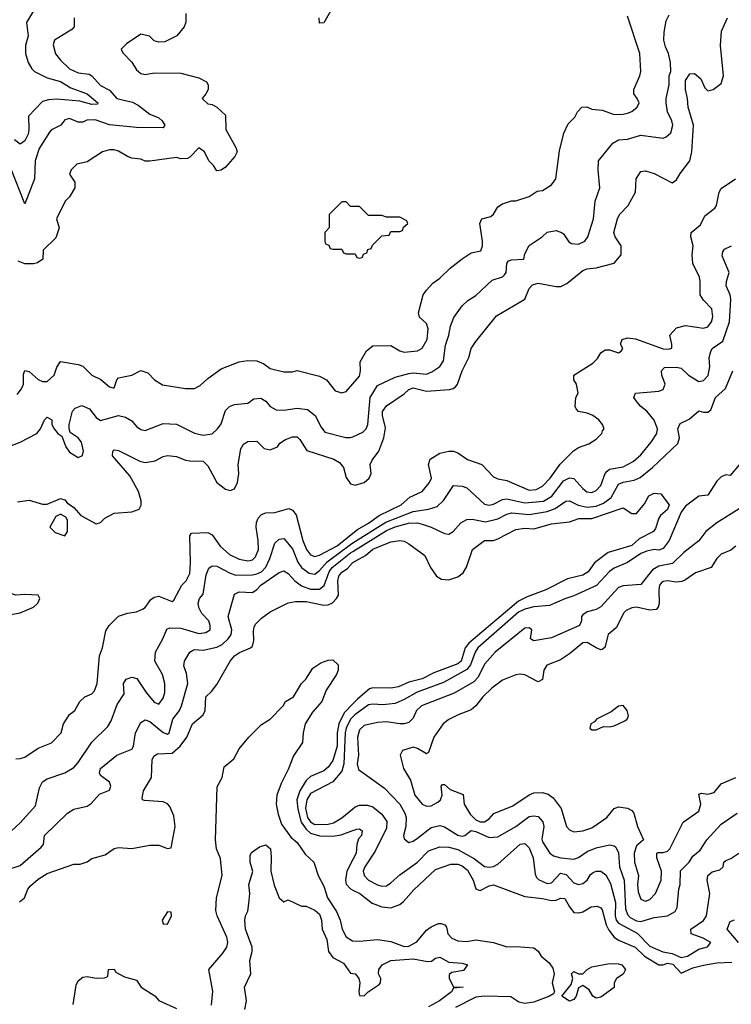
# Model space of a CAD drawing. Header units: inches. Extents: x 2348352 to 2479776, y 460422 to 613655.
# Tile 407 of 590: x 2398507 to 2401695, y 560974 to 565382. Entities that reach past the tile are written whole.
import ezdxf

# ---------------------------------------------------------------- set-up
doc = ezdxf.new("R2010")
doc.units = ezdxf.units.IN
doc.header["$MEASUREMENT"] = 0
doc.layers.add('C3596', color=7, linetype='Continuous')
doc.layers.add('C4506', color=7, linetype='Continuous')

msp = doc.modelspace()

# ---------------------------------------------------------------- linework, layer by layer
at = {"layer": 'C3596', "color": 4}
for points, elevation in [([(2398570, 565421.2), (2398537.3, 565370), (2398546, 565310), (2398533.4, 565266.6), (2398533, 565230), (2398544.9, 565190), (2398562.3, 565162.3), (2398574, 565150), (2398630, 565122.3), (2398690, 565104.7), (2398736.9, 565076.9), (2398810, 565050.3), (2398857.3, 565010), (2398855.5, 565004.5), (2398830, 565002.9), (2398776.9, 565016.9), (2398674.4, 565025.6), (2398636.1, 565023.9), (2398610, 565016.2), (2398546.8, 564950), (2398548.7, 564890), (2398544.9, 564870), (2398530, 564839.3), (2398510, 564825.2), (2398483.8, 564843.8)], 104), ([(2399252, 565410), (2399251.6, 565371.6), (2399244.7, 565350), (2399212, 565310), (2399156.9, 565283.1), (2399130, 565282), (2399110, 565288), (2399088.9, 565308.9), (2399050, 565318), (2398986.4, 565273.6), (2398962, 565250), (2398970, 565234), (2399010, 565192), (2399030, 565158), (2399050, 565141), (2399070, 565136), (2399110, 565144.7), (2399230, 565142), (2399310, 565122), (2399343.6, 565103.6), (2399352, 565090), (2399352, 565070), (2399342, 565050), (2399324.7, 565030), (2399350, 565004.7), (2399370, 565002), (2399390.9, 564990.9), (2399430, 564954), (2399431.3, 564890), (2399476, 564810), (2399481, 564790), (2399471, 564770), (2399430, 564722), (2399410, 564708), (2399390, 564706), (2399375.3, 564730), (2399355.3, 564750), (2399335.3, 564790), (2399310, 564808), (2399270, 564766), (2399259.6, 564760.4), (2399230, 564759), (2399210, 564765.2), (2399090, 564748.7), (2399070, 564748.7), (2399050, 564758), (2399010, 564762), (2398990, 564769), (2398950, 564793.2), (2398930, 564799.3), (2398910, 564799.3), (2398878, 564790), (2398810, 564745.2), (2398764, 564736), (2398738, 564710), (2398731.3, 564690), (2398754.4, 564654.4), (2398754, 564630), (2398730.6, 564589.4), (2398711.3, 564570), (2398672, 564490), (2398684.7, 564450), (2398670, 564406), (2398612, 564350), (2398611.3, 564310), (2398586.8, 564293.2), (2398570, 564289.3), (2398530, 564289.2), (2398500.5, 564300.5)], 112), ([(2399899.6, 565420.4), (2399870, 565368.7), (2399850, 565366), (2399848.9, 565391.1)], 112), ([(2398750.8, 565390), (2398751, 565350), (2398741.4, 565338.6), (2398662.8, 565290), (2398657.3, 565270), (2398668.5, 565228.5), (2398690, 565201), (2398730, 565162.8), (2398770, 565144), (2398818, 565138), (2398830, 565131.3), (2398870, 565086.8), (2398910, 565066.8), (2398942.8, 565030), (2399012.5, 565012.5), (2399038.8, 564998.8), (2399090, 564958.4), (2399130, 564942.8), (2399146, 564930), (2399158, 564910), (2399150, 564898), (2399030, 564899.6), (2398910, 564911.1), (2398846, 564934), (2398808, 564932), (2398790, 564924), (2398770, 564924), (2398730, 564939), (2398710, 564934), (2398692, 564910), (2398650.5, 564889.5), (2398640.9, 564879.1), (2398594.6, 564805.4), (2398577.1, 564750), (2398574.4, 564670), (2398530, 564558), (2398470, 564713.2)], 108), ([(2400000, 564546), (2399990, 564546), (2399970, 564566), (2399950, 564566), (2399894, 564510), (2399894, 564450), (2399874, 564430), (2399874, 564390), (2399878, 564378), (2399892.7, 564372.7), (2399898, 564358), (2399910, 564354), (2399950, 564354), (2399958, 564338), (2399970, 564334), (2400000, 564334)], 116), ([(2398496.6, 563703.4), (2398516.2, 563730), (2398524.2, 563750), (2398524.8, 563795.2), (2398530, 563812), (2398550, 563806.8), (2398590, 563770.8), (2398610, 563762.8), (2398630, 563762.8), (2398662, 563790), (2398673.6, 563826.4), (2398690, 563851.3), (2398770, 563838.8), (2398790, 563830.8), (2398831.3, 563790), (2398870.5, 563770.5), (2398910, 563738), (2398926, 563734), (2398930, 563734), (2398942, 563770), (2398950, 563778), (2399009.3, 563790.7), (2399050, 563811), (2399081, 563801), (2399111.3, 563770), (2399147.5, 563747.5), (2399250, 563731), (2399290, 563731), (2399315.5, 563744.5), (2399350, 563776), (2399410, 563818.8), (2399490, 563850.8), (2399530, 563856), (2399570, 563854.8), (2399601.4, 563841.4), (2399630, 563821), (2399690, 563806), (2399730, 563806), (2399750, 563811), (2399850, 563786), (2399882, 563770), (2399921, 563721), (2399950, 563711.3), (2399970, 563718), (2400000, 563752)], 112), ([(2398455.3, 563470), (2398509.4, 563490.6), (2398584, 563530), (2398601.2, 563550), (2398618, 563590), (2398630, 563602), (2398651.3, 563590), (2398652, 563570), (2398662, 563550), (2398678, 563530), (2398696.8, 563516.8), (2398714.8, 563470), (2398730, 563446), (2398770, 563422), (2398788.4, 563431.6), (2398793.2, 563450), (2398784, 563490), (2398768.7, 563510), (2398734, 563534), (2398728.7, 563550), (2398728.7, 563570), (2398744, 563630), (2398756.5, 563643.5), (2398785.6, 563654.4), (2398819.9, 563639.9), (2398850, 563601), (2398870, 563587.7), (2398950.5, 563610.5), (2398982, 563602), (2399010, 563586), (2399030, 563561), (2399050, 563546.8), (2399070, 563542.8), (2399150, 563574.8), (2399210, 563570.7), (2399290, 563530.7), (2399330, 563522), (2399370, 563527.3), (2399394, 563550), (2399410, 563572), (2399430, 563632), (2399448, 563650), (2399470, 563658.8), (2399530, 563664.7), (2399556, 563684), (2399587.1, 563687.1), (2399610, 563674.8), (2399630, 563651), (2399656, 563636), (2399690, 563634), (2399750, 563643), (2399797.3, 563637.3), (2399830.7, 563610), (2399857.5, 563557.5), (2399874.8, 563534.8), (2399969, 563511), (2399990, 563510.8), (2400000, 563515.2)], 108), ([(2398497, 563223), (2398550, 563230.6), (2398610, 563213.4), (2398630, 563213.4), (2398690, 563238), (2398710, 563232), (2398719.6, 563219.6), (2398750, 563198), (2398782, 563162), (2398850, 563124.7), (2398870, 563131.3), (2398889.4, 563150.6), (2398930, 563173.4), (2399010, 563179.1), (2399042, 563190), (2399051.7, 563208.3), (2399051.8, 563228.2), (2399039.6, 563270), (2399000.5, 563340.5), (2398922.7, 563430), (2398924, 563450), (2398930, 563456), (2398950, 563454), (2399046, 563406), (2399070, 563400.3), (2399113.6, 563406.4), (2399150, 563426), (2399170, 563430.7), (2399210, 563426.8), (2399250, 563410.7), (2399270, 563407.3), (2399330, 563406), (2399350, 563384.7), (2399391, 563310), (2399430, 563280.7), (2399450, 563274.8), (2399470, 563281), (2399483.7, 563310), (2399489.3, 563350), (2399486, 563390), (2399498.6, 563461.4), (2399510, 563481), (2399530, 563494), (2399570, 563494.8), (2399602.5, 563462.5), (2399630, 563456), (2399662, 563470), (2399673.2, 563486.8), (2399698, 563502), (2399730, 563514.8), (2399750, 563514), (2399762.5, 563502.5), (2399794, 563454), (2399914.6, 563414.6), (2399939.9, 563399.9), (2399957.5, 563377.5), (2399970, 563332), (2399990, 563304.7), (2400000, 563301.7)], 104), ([(2398490, 562073.4), (2398510, 562074), (2398530, 562080.7), (2398590, 562121), (2398650, 562144.7), (2398693.2, 562190), (2398704, 562230), (2398730, 562271), (2398754, 562290), (2398777.2, 562330), (2398799, 562350), (2398830, 562364), (2398842.9, 562377.1), (2398854, 562410), (2398865.4, 562534.6), (2398879, 562570), (2398893.6, 562646.4), (2398908, 562670), (2398950, 562711.3), (2398990, 562724.7), (2399030, 562731), (2399057.5, 562742.5), (2399070, 562751), (2399094.2, 562785.8), (2399110, 562797.3), (2399130, 562800.7), (2399190, 562778), (2399197.2, 562782.8), (2399233.2, 562850), (2399252.7, 562870), (2399270, 562902), (2399273.3, 562950), (2399269, 563071), (2399276.4, 563083.6), (2399350, 563086.8), (2399370, 563076), (2399404.9, 563024.9), (2399447.9, 562987.9), (2399490, 562966.7), (2399530, 562958.7), (2399539.1, 562960.9), (2399550, 562964.4), (2399563.1, 562976.9), (2399576.9, 563010), (2399575.8, 563050), (2399566.6, 563110), (2399568.5, 563131.5), (2399576, 563150), (2399590, 563166.8), (2399610, 563174), (2399650, 563176), (2399713, 563193), (2399730, 563186), (2399745.2, 563165.2), (2399776.4, 563050), (2399792.7, 563010), (2399810, 562985.5), (2399830, 562979.3), (2399850, 562984.9), (2399930, 563026.9), (2400000, 563083.7)], 96), ([(2398449.6, 561730.4), (2398510, 561786.8), (2398578, 561862), (2398596.5, 561943.5), (2398609, 561970), (2398630, 561982.8), (2398710, 562010.8), (2398750, 562034.8), (2398770, 562056), (2398830, 562146.8), (2398902, 562218), (2398916.5, 562243.5), (2398943.9, 562316.1), (2398975.5, 562364.5), (2398972.7, 562410), (2398984, 562430), (2399010, 562439.1), (2399032.5, 562432.5), (2399073.4, 562370), (2399110, 562327.3), (2399130, 562318), (2399150, 562344.7), (2399157.2, 562370), (2399157.2, 562410), (2399146.6, 562450), (2399112.7, 562510), (2399115.1, 562550), (2399149.3, 562610), (2399167.3, 562652.7), (2399180.5, 562659.5), (2399230, 562657.4), (2399310, 562634.4), (2399342, 562638), (2399361.2, 562650), (2399360.9, 562670), (2399354, 562690), (2399323.9, 562723.9), (2399309.6, 562750), (2399307, 562770), (2399313.2, 562790), (2399329.6, 562810.4), (2399342.6, 562897.4), (2399354, 562926), (2399370, 562937.3), (2399390, 562935.5), (2399450, 562903.8), (2399475.6, 562895.6), (2399550, 562896.5), (2399570, 562901.7), (2399590, 562910.4), (2399610, 562930.6), (2399628.2, 562970), (2399650, 563038.8), (2399670, 563056.3), (2399690, 563059.1), (2399730, 563013), (2399753.9, 562953.9), (2399769.1, 562929.1), (2399804.8, 562904.8), (2399830, 562900.4), (2399850, 562915.8), (2399884.8, 562955.2), (2399990, 563033.2), (2400000, 563039.5)], 92), ([(2398450, 561576.3), (2398510, 561594.8), (2398603.2, 561676.8), (2398614, 561690), (2398619, 561730), (2398721.2, 561830), (2398750, 561847.3), (2398810, 561860.5), (2398827.7, 561872.3), (2398865.2, 561914.8), (2398910, 561932), (2398915.1, 561950), (2398910, 561968), (2398870, 561998), (2398865.2, 562010), (2398869.2, 562030), (2398942, 562090), (2399010, 562116), (2399018, 562130), (2399026.6, 562190), (2399050, 562236), (2399070, 562247.3), (2399090, 562240.5), (2399150, 562190.7), (2399170, 562182.8), (2399177.2, 562190), (2399193.6, 562250), (2399222.9, 562290), (2399231.8, 562310), (2399261.1, 562410), (2399255.2, 562455.2), (2399242.7, 562490), (2399245.2, 562510), (2399269, 562550), (2399281.5, 562558.5), (2399290, 562562.8), (2399330, 562559.3), (2399390, 562572.2), (2399414.5, 562585.5), (2399440.7, 562610), (2399455.1, 562630), (2399458.4, 562650), (2399440.9, 562710), (2399469, 562810), (2399490, 562820.7), (2399550, 562817.3), (2399570, 562830.6), (2399587, 562850), (2399670, 562907.7), (2399690, 562914), (2399710, 562903), (2399739.3, 562870), (2399770, 562847.2), (2399810, 562831.8), (2399850, 562832.4), (2399871.1, 562848.9), (2399893.1, 562910), (2399907.4, 562930), (2399990, 562995), (2400000, 563001.2)], 88), ([(2398507.3, 561432.7), (2398529, 561450), (2398544.5, 561490), (2398555.8, 561504.2), (2398590, 561533.4), (2398630, 561559.1), (2398750, 561601), (2398778, 561602), (2398810, 561611.3), (2398830, 561626), (2398890, 561642.8), (2398930, 561671), (2398950, 561676), (2399010, 561671), (2399090, 561686.8), (2399130, 561686.8), (2399170, 561672), (2399186, 561674), (2399203.6, 561770), (2399197.7, 561817.7), (2399179.7, 561859.7), (2399170, 561872), (2399150, 561880.7), (2399066.3, 561886.3), (2399058, 561890), (2399056.4, 561896.4), (2399062.7, 561930), (2399098, 561990), (2399100.9, 562070), (2399110, 562086), (2399125.1, 562094.9), (2399190, 562098.4), (2399225.6, 562130), (2399256.2, 562170), (2399281.2, 562230), (2399329.3, 562270), (2399338, 562290), (2399341.2, 562350), (2399366.3, 562373.7), (2399390, 562406), (2399450, 562510.8), (2399470, 562534), (2399491.7, 562548.3), (2399542, 562570), (2399550, 562578), (2399556.6, 562603.4), (2399554.2, 562645.8), (2399558, 562662), (2399564.2, 562675.8), (2399590, 562702.8), (2399630, 562730.7), (2399710, 562770.8), (2399743.2, 562776.8), (2399790, 562777.6), (2399870, 562760.3), (2399890, 562762.4), (2399908.3, 562771.7), (2399927.3, 562790), (2399934.9, 562805.1), (2399933, 562870), (2399936.9, 562890), (2399950, 562908), (2399975.2, 562924.8), (2399998, 562950), (2400000, 562951.2)], 84), ([(2399366.6, 560970), (2399372.1, 561032.1), (2399355.1, 561130), (2399416.8, 561203.2), (2399434.7, 561230), (2399440.5, 561250), (2399434.6, 561274.6), (2399391.3, 561370), (2399386.2, 561393.8), (2399389.3, 561450), (2399415.1, 561550), (2399406.6, 561626.6), (2399389.2, 561670), (2399384.5, 561710), (2399392, 561948), (2399414, 561990), (2399423.2, 562036.8), (2399466.8, 562073.2), (2399490, 562118), (2399534, 562170), (2399590, 562226), (2399629.1, 562250.9), (2399688, 562310), (2399698, 562330), (2399734, 562350), (2399769.2, 562410), (2399789, 562430), (2399820.7, 562479.3), (2399856.6, 562503.4), (2399890, 562514.8), (2399910, 562516), (2399934.4, 562494.4), (2399934.4, 562470), (2399926, 562450), (2399879.8, 562380.2), (2399860.7, 562330), (2399818.5, 562281.5), (2399786, 562230), (2399777.3, 562190), (2399774.6, 562145.4), (2399733.4, 562086.6), (2399710, 562025.2), (2399678.2, 561961.8), (2399659.6, 561910), (2399656.1, 561870), (2399665.3, 561825.3), (2399680.9, 561780.9), (2399722.2, 561722.2), (2399750, 561697.6), (2399786.7, 561646.7), (2399825.5, 561610), (2399843.8, 561550), (2399870, 561502.8), (2399886.3, 561450), (2399927, 561390), (2399943.1, 561350), (2399952.7, 561310), (2399970, 561276), (2399998.5, 561258.5), (2400000, 561258.4)], 76), ([(2400000, 562318.4), (2399961.5, 562278.5), (2399936.9, 562230), (2399930.2, 562190), (2399929, 562130), (2399910, 562066), (2399890, 562036), (2399870, 562019.5), (2399810, 561994), (2399790, 561975.6), (2399761.8, 561930), (2399749.2, 561890), (2399753.1, 561846.9), (2399767.8, 561790), (2399790, 561757.3), (2399810, 561740.7), (2399850, 561727.9), (2399910, 561727.2), (2399946.9, 561733.1), (2400000, 561751.4)], 84), ([(2400000, 562261), (2399989.1, 562250), (2399969.2, 562210), (2399965, 562190), (2399959.7, 562050), (2399950, 562018), (2399910.2, 561969.8), (2399810, 561917.6), (2399793.1, 561890), (2399787.3, 561852.7), (2399797.4, 561810), (2399810, 561790.4), (2399830, 561779.5), (2399890, 561780.3), (2399913.1, 561786.9), (2399950, 561808.4), (2400000, 561849.7)], 88), ([(2399515.3, 560950), (2399524, 560990), (2399514, 561050), (2399542.7, 561110), (2399538, 561170), (2399549.3, 561210), (2399549.3, 561230), (2399519.3, 561310), (2399516, 561350), (2399519, 561370), (2399529.4, 561390.6), (2399534.2, 561425.8), (2399538, 561470), (2399533.2, 561510), (2399552.1, 561567.9), (2399539.7, 561610), (2399539.3, 561640.7), (2399546.3, 561653.7), (2399581.5, 561678.5), (2399610, 561687.3), (2399630.3, 561670.3), (2399634.6, 561634.6), (2399632.7, 561570), (2399647.1, 561507.1), (2399670, 561451.3), (2399690, 561432), (2399710, 561442), (2399770, 561414), (2399790, 561414), (2399830, 561396), (2399850, 561378), (2399858.8, 561350), (2399863, 561310), (2399883.4, 561263.4), (2399890.4, 561210), (2399910, 561183.1), (2399957.6, 561157.6), (2399990, 561113.4), (2400000, 561112)], 72), ([(2400000, 561621.5), (2399973.1, 561570), (2399966.3, 561530), (2399970, 561511.3), (2399990, 561490.4), (2400000, 561485.4)], 84), ([(2398747.3, 560972.7), (2398761.1, 561058.9), (2398770, 561078.8), (2398790, 561096), (2398810, 561098.8), (2398850, 561091.3), (2398887.3, 561092.7), (2398902, 561098), (2398906, 561130), (2398930, 561131.3), (2398938, 561118), (2398976.8, 561096.8), (2399030, 561082), (2399051, 561050), (2399112.1, 561012.1), (2399130.6, 560990.6), (2399210, 560954.8)], 76)]:
    msp.add_lwpolyline(points, dxfattribs=dict(at, elevation=elevation))
for points, elevation in [([(2398690, 563168.7), (2398670, 563158), (2398642, 563110), (2398666.4, 563086.4), (2398710, 563072), (2398722, 563090), (2398722, 563142), (2398714.6, 563154.6)], 104), ([(2398230, 562854), (2398219.8, 562840.2), (2398216, 562830), (2398250, 562764.7), (2398323.5, 562723.5), (2398350, 562716), (2398370, 562716), (2398410, 562722.8), (2398470, 562718.8), (2398510, 562726.8), (2398570, 562751.3), (2398588.7, 562770), (2398598, 562790), (2398590, 562806), (2398530, 562809), (2398490, 562805.2), (2398450, 562819.3), (2398430, 562819.3), (2398390, 562804), (2398370, 562802), (2398298, 562818), (2398250, 562849)], 104), ([(2399170, 561388), (2399146, 561350), (2399150, 561334), (2399170, 561332), (2399188, 561370), (2399186, 561386)], 84)]:
    msp.add_lwpolyline(points, close=True, dxfattribs=dict(at, elevation=elevation))
at = {"layer": 'C4506', "color": 4}
for points, elevation in [([(2400000, 563515.2), (2400044.8, 563535.2), (2400059.3, 563550), (2400066.6, 563570), (2400077.6, 563690), (2400110, 563744), (2400190, 563781.6), (2400250, 563798.4), (2400270, 563801.3), (2400330, 563795.5), (2400354.3, 563805.7), (2400389.3, 563830), (2400405.4, 563854.6), (2400414.5, 563925.5), (2400429.6, 563970), (2400437, 564010), (2400451.9, 564048.1), (2400490, 564101), (2400514.8, 564125.2), (2400550, 564146.8), (2400624.5, 564215.5), (2400669.5, 564230.5), (2400679.6, 564240.4), (2400686, 564250), (2400689.5, 564290.5), (2400697.2, 564302.8), (2400710, 564307.3), (2400766, 564310), (2400770, 564334), (2400789.3, 564370.7), (2400848, 564410), (2400870, 564431.3), (2400910, 564438), (2400934, 564430), (2400943.6, 564423.6), (2400967.1, 564387.1), (2400979.8, 564379.8), (2401010, 564377.3), (2401039, 564390), (2401052.7, 564410), (2401077.2, 564490), (2401086, 564570), (2401106.6, 564630), (2401098.4, 564710), (2401100.9, 564750), (2401164, 564830), (2401190, 564844), (2401230, 564847.7), (2401290, 564865.5), (2401390, 564851.3), (2401403.1, 564856.9), (2401424, 564876), (2401432.7, 564910), (2401429.3, 564930), (2401409.4, 564970), (2401402.9, 565010), (2401402.9, 565030), (2401417, 565090), (2401417.2, 565130), (2401424, 565150), (2401422, 565190), (2401414, 565230), (2401400.2, 565260.2), (2401393.2, 565290), (2401393.6, 565326.4), (2401403.1, 565376.9), (2401416.4, 565403.6)], 108), ([(2400000, 563752), (2400030, 563786), (2400034.5, 563810), (2400033.2, 563850), (2400061.2, 563898.8), (2400090, 563922), (2400170, 563922.8), (2400210, 563898.8), (2400230, 563894), (2400290, 563898.8), (2400310, 563911.3), (2400332, 563950), (2400337.5, 563997.5), (2400330, 564022), (2400298, 564050), (2400294, 564070), (2400315.3, 564150), (2400329.1, 564170.9), (2400358, 564202), (2400390, 564224.7), (2400435.3, 564270), (2400490, 564311), (2400530, 564338), (2400572.5, 564347.5), (2400580.9, 564370), (2400580.7, 564390), (2400569.3, 564470), (2400578, 564490), (2400618.6, 564501.4), (2400629.3, 564510.7), (2400650, 564544.7), (2400670, 564558), (2400710, 564571), (2400730, 564571.3), (2400789.1, 564590.9), (2400825.6, 564614.4), (2400850, 564618), (2400890, 564642), (2400908.7, 564670), (2400925.6, 564794.4), (2400945.6, 564874.4), (2400964.7, 564915.3), (2400994.6, 564945.4), (2401006, 564970), (2401026, 564990), (2401048.4, 564991.6), (2401070, 564982), (2401116.9, 564976.9), (2401170, 564958), (2401210, 564958.8), (2401230, 564964), (2401250, 564971), (2401274, 564990), (2401282, 565010), (2401274, 565030), (2401259, 565050), (2401259, 565070), (2401285.2, 565130), (2401289.2, 565150), (2401286, 565230), (2401230, 565398)], 112), ([(2400000, 563301.7), (2400010, 563298.8), (2400050, 563310.8), (2400073.2, 563330), (2400081.2, 563350), (2400077.2, 563390), (2400086, 563410), (2400115.6, 563450), (2400138.7, 563510), (2400145.8, 563554.2), (2400132, 563610), (2400132.3, 563627.7), (2400150, 563654), (2400230, 563706.8), (2400250, 563726.8), (2400270, 563734.4), (2400330, 563718.7), (2400433.1, 563726.9), (2400449.6, 563730.4), (2400460.7, 563739.3), (2400469.3, 563750), (2400489.4, 563810), (2400519.3, 563870), (2400529.3, 563910), (2400550, 563941), (2400643.9, 564056.1), (2400769.5, 564130.5), (2400790, 564178), (2400804.8, 564195.2), (2400830, 564203), (2400910, 564188), (2400932.1, 564187.9), (2400958.6, 564201.4), (2401030, 564258.8), (2401050, 564266.8), (2401090, 564270.6), (2401170, 564291.3), (2401202, 564330), (2401202, 564370), (2401175.3, 564410), (2401169.3, 564430), (2401185.2, 564490), (2401194, 564510), (2401233.2, 564550), (2401265.2, 564610), (2401269, 564670), (2401290, 564702), (2401310, 564706), (2401350, 564694), (2401430, 564651), (2401450, 564664.7), (2401466.2, 564693.8), (2401509.5, 564750), (2401518, 564790), (2401526.3, 564910), (2401502, 564990), (2401499.5, 565030), (2401489.6, 565070), (2401489.7, 565110), (2401510, 565139.3), (2401530, 565141.6), (2401558, 565118), (2401576.8, 565076.8), (2401590, 565064), (2401614, 565070), (2401650, 565096), (2401660.7, 565130), (2401647, 565267), (2401651, 565330), (2401678.3, 565390)], 104), ([(2400000, 563083.7), (2400020, 563100), (2400070, 563127.9), (2400117.2, 563162.8), (2400217, 563210), (2400255.6, 563244.4), (2400309.7, 563270.3), (2400342.7, 563310), (2400352.3, 563330), (2400338.7, 563390), (2400346, 563414), (2400390, 563440.7), (2400430, 563450.8), (2400450, 563450.8), (2400470, 563442.8), (2400513.2, 563413.2), (2400578, 563390), (2400630, 563336), (2400650, 563326.8), (2400690, 563319.1), (2400790, 563276.4), (2400821, 563279), (2400850, 563293), (2400883.6, 563330), (2400928.1, 563391.9), (2400987.5, 563452.5), (2401010, 563466.8), (2401056.5, 563483.5), (2401090, 563504.7), (2401115.3, 563530), (2401118, 563542), (2401126, 563550), (2401118, 563570), (2401102, 563590), (2401075.3, 563610), (2401050, 563621.2), (2401010, 563628), (2401000.2, 563640.2), (2400995.3, 563650), (2400999, 563690), (2401008.7, 563710), (2401001.2, 563750), (2400989.2, 563770), (2400989.3, 563790.7), (2401075.5, 563844.5), (2401095.5, 563864.5), (2401110, 563891), (2401130, 563904.7), (2401150, 563904.7), (2401190, 563891.3), (2401202, 563898), (2401208.7, 563910), (2401198, 563930), (2401206, 563950), (2401230, 563957.3), (2401266.6, 563953.4), (2401390, 563908.2), (2401413.6, 563906.4), (2401428.4, 563911.6), (2401429, 563930), (2401419, 563970), (2401450, 564002.8), (2401490, 564012.4), (2401570, 564000.5), (2401590, 564007.3), (2401606.6, 564030), (2401611.9, 564051.9), (2401607.2, 564087.2), (2401570, 564126), (2401556.2, 564150), (2401556.2, 564210), (2401552, 564230), (2401522.7, 564290), (2401519.3, 564330), (2401523.7, 564370), (2401514, 564410), (2401515.3, 564430), (2401556.6, 564463.4), (2401576, 564504), (2401622, 564538), (2401629.3, 564550.7), (2401640.9, 564610), (2401650, 564626), (2401713.2, 564670)], 96), ([(2400000, 564334), (2400010, 564334), (2400018, 564318), (2400030, 564314), (2400042, 564318), (2400047.3, 564332.7), (2400062, 564338), (2400067.3, 564352.7), (2400082, 564358), (2400087.3, 564372.7), (2400130, 564414), (2400162, 564418), (2400170, 564434), (2400210, 564434), (2400222, 564438), (2400227.3, 564452.7), (2400246, 564470), (2400242, 564482), (2400210, 564498), (2400150, 564498), (2400130, 564506), (2400070, 564506), (2400030, 564546), (2400000, 564546)], 116), ([(2400000, 563039.5), (2400147.1, 563132.9), (2400270, 563180.2), (2400338, 563190), (2400377.7, 563202.3), (2400406, 563230), (2400450, 563296), (2400490, 563294), (2400510, 563286.8), (2400590, 563213.4), (2400610, 563208.4), (2400630, 563212.7), (2400670, 563234.4), (2400690, 563237.6), (2400770, 563218.9), (2400853.6, 563226.4), (2400890.7, 563249.3), (2400942.7, 563317.3), (2400970, 563330.4), (2400990, 563328), (2401030, 563282.8), (2401048.6, 563268.6), (2401070, 563265.5), (2401090, 563274), (2401110, 563296), (2401129.6, 563350), (2401138.6, 563361.4), (2401150, 563370.4), (2401210, 563380.4), (2401255.6, 563404.4), (2401290, 563434), (2401336, 563490), (2401361.2, 563530), (2401364, 563550), (2401350, 563588.7), (2401316, 563630), (2401289.7, 563649.7), (2401272.7, 563670), (2401259, 563690), (2401266, 563710), (2401370, 563718.8), (2401390, 563726), (2401399.3, 563750), (2401384.5, 563790), (2401382.7, 563810), (2401395.5, 563824.5), (2401450, 563826.4), (2401470, 563821.6), (2401504, 563790), (2401550, 563762), (2401570, 563767.3), (2401591.1, 563788.9), (2401598.7, 563830), (2401596.2, 563870), (2401603, 563897), (2401610, 563910.6), (2401657.7, 563942.3), (2401687.6, 564030), (2401692.3, 564130), (2401689.4, 564150), (2401672.7, 564190), (2401673.2, 564210), (2401685.2, 564250), (2401654.6, 564325.4), (2401656.5, 564343.5), (2401664.8, 564355.2), (2401695.3, 564370)], 92), ([(2400000, 563001.2), (2400150, 563095), (2400190, 563112.1), (2400248.6, 563128.6), (2400288.8, 563128.8), (2400310, 563123.1), (2400350.3, 563110.3), (2400410, 563082), (2400430, 563078.8), (2400448.7, 563090), (2400484, 563130), (2400510, 563144.9), (2400534.5, 563145.5), (2400594.4, 563134.4), (2400650, 563147.2), (2400690, 563168.7), (2400710, 563174.3), (2400790, 563166.5), (2400870, 563180.8), (2400906.8, 563193.2), (2400953.4, 563226.6), (2400970, 563228.4), (2401009.2, 563209.2), (2401050, 563199), (2401090, 563203.6), (2401122.2, 563217.8), (2401157, 563243), (2401190, 563303), (2401210, 563312), (2401260.1, 563319.9), (2401287.2, 563332.8), (2401342.4, 563377.6), (2401455.9, 563484.1), (2401463.7, 563510), (2401456, 563550), (2401465.6, 563574.4), (2401506.8, 563593.2), (2401549, 563631), (2401570, 563624.7), (2401590, 563624.7), (2401604, 563636), (2401623.7, 563690), (2401669.5, 563730.5), (2401701.2, 563810)], 88), ([(2401730, 563388.7), (2401690, 563341.2), (2401670, 563344), (2401650, 563335.3), (2401630, 563315.3), (2401590, 563254), (2401550, 563249.2), (2401490, 563204.5), (2401470, 563177.2), (2401416.4, 563050), (2401390, 563014.5), (2401370, 563007.8), (2401350, 563009.6), (2401316.7, 563003.3), (2401290, 562991.5), (2401230, 562952.3), (2401170, 562927), (2401149, 562911), (2401091.7, 562848.3), (2400990, 562802), (2400950, 562789.6), (2400880.9, 562759.1), (2400810, 562753), (2400770, 562743), (2400741.6, 562730), (2400560.3, 562570), (2400547.6, 562550), (2400526.8, 562493.2), (2400510, 562472.8), (2400405.9, 562414.1), (2400288.2, 562371.8), (2400230, 562338), (2400190, 562321.1), (2400134.5, 562314.5), (2400090, 562318), (2400070, 562314.3), (2400009.4, 562270.6), (2400000, 562261)], 88), ([(2400000, 562951.2), (2400056.4, 562983.6), (2400090, 563012), (2400170, 563044.9), (2400210.7, 563050.7), (2400230, 563046.8), (2400250, 563036), (2400322.5, 562982.5), (2400347.7, 562930), (2400374.8, 562890), (2400397.6, 562877.6), (2400430, 562874.4), (2400470, 562888), (2400493.9, 562906.1), (2400508.3, 562931.7), (2400536, 563010), (2400589.6, 563050.4), (2400630, 563050.7), (2400650, 563057.3), (2400730, 563099.1), (2400770, 563105.5), (2400810, 563103), (2400890, 563125.5), (2400970, 563134), (2401011.7, 563148.3), (2401070, 563148.9), (2401210, 563197.3), (2401250, 563171.3), (2401270, 563171.3), (2401306, 563214), (2401326, 563250), (2401350, 563262.8), (2401378.8, 563258.8), (2401416.3, 563210), (2401410, 563189.4), (2401378, 563162), (2401370.6, 563150), (2401355.8, 563104.2), (2401346, 563090), (2401282, 563058), (2401250, 563028.5), (2401143.4, 562996.6), (2401083, 562950), (2401053.4, 562910), (2401030, 562894.5), (2400961.7, 562878.3), (2400864, 562830), (2400781.4, 562798.6), (2400741.9, 562778.1), (2400519.5, 562590), (2400503.1, 562570), (2400484.9, 562510), (2400470, 562498.3), (2400362.7, 562457.3), (2400310, 562431.2), (2400250, 562416.3), (2400204.8, 562395.2), (2400169.7, 562389.7), (2400090, 562391), (2400074.1, 562385.9), (2400020.4, 562339.6), (2400000, 562318.4)], 84), ([(2401730, 563192.3), (2401630, 563129.4), (2401580.7, 563090), (2401550, 563049.2), (2401482.8, 562997.2), (2401432.3, 562947.7), (2401370, 562935.6), (2401341.6, 562918.4), (2401290, 562852.7), (2401210, 562847), (2401190, 562839.5), (2401110, 562752.7), (2401090, 562742), (2401048.7, 562731.3), (2401030, 562717.2), (2401024, 562710), (2401024, 562690), (2401014.8, 562670), (2400890, 562614.5), (2400810, 562601.2), (2400795.3, 562610), (2400802, 562650), (2400790, 562659), (2400770, 562657.2), (2400637.3, 562550), (2400590, 562497.2), (2400561.3, 562438.7), (2400541.7, 562418.3), (2400453.5, 562366.5), (2400307.3, 562310), (2400285.5, 562290), (2400270, 562255.3), (2400250, 562235.3), (2400230, 562229.2), (2400210.7, 562229.3), (2400150, 562239), (2400110, 562236), (2400050, 562222.7), (2400030, 562202), (2400020.7, 562170), (2400024.9, 562090), (2400018.8, 562050), (2400025.2, 562025.2), (2400142, 561942), (2400210.4, 561870), (2400232.4, 561830), (2400238, 561810), (2400237.3, 561770), (2400227.3, 561730), (2400230, 561714), (2400250, 561698), (2400270, 561704), (2400290, 561717.3), (2400350, 561764.9), (2400390, 561774.9), (2400410, 561768), (2400470, 561730.5), (2400490, 561726.4), (2400502, 561730), (2400530, 561752.7), (2400550, 561748.2), (2400610, 561721.3), (2400650, 561723.8), (2400730, 561770.4), (2400790, 561814.9), (2400810, 561818), (2400830, 561814), (2400850.3, 561790.3), (2400855.5, 561770), (2400846.9, 561713.1), (2400850, 561701), (2400882, 561650), (2400899, 561639), (2400932, 561630), (2400990, 561624.2), (2401010, 561630.5), (2401050, 561658), (2401090, 561674.9), (2401150, 561687.7), (2401170, 561684), (2401177.6, 561677.6), (2401190, 561652), (2401194, 561590), (2401214.9, 561530), (2401221.6, 561401.6), (2401230, 561376.3), (2401242, 561362), (2401270, 561347.9), (2401290, 561345.2), (2401350, 561363.1), (2401409.6, 561370.4), (2401444, 561390), (2401452.3, 561407.7), (2401459.5, 561490), (2401465.6, 561510), (2401468.1, 561571.9), (2401506.6, 561610), (2401523.3, 561636.7), (2401555.3, 561664.7), (2401586, 561710), (2401650, 561780.7), (2401722, 561830)], 92), ([(2401715.5, 563024.5), (2401692.8, 563007.2), (2401650, 562989.2), (2401630.4, 562969.6), (2401604.7, 562930), (2401534.6, 562905.4), (2401490, 562874), (2401472.8, 562867.2), (2401450, 562864), (2401410, 562869.6), (2401390, 562866.6), (2401381.1, 562858.9), (2401373.4, 562850), (2401370.4, 562830), (2401372.1, 562767.9), (2401368.1, 562751.9), (2401358.4, 562741.6), (2401330, 562738.4), (2401270, 562752), (2401250, 562749.6), (2401223.7, 562736.3), (2401214, 562726), (2401179.9, 562660.1), (2401142.8, 562630), (2401128.1, 562571.9), (2401117, 562563), (2401110, 562561.6), (2401089.8, 562569.8), (2401050, 562594), (2401030, 562592.3), (2400970, 562542.7), (2400930, 562516), (2400868.5, 562491.5), (2400855.5, 562470), (2400850, 562428.7), (2400830, 562417), (2400770, 562449.5), (2400750, 562451.8), (2400730, 562449.4), (2400670, 562425.6), (2400623, 562390), (2400582.8, 562350), (2400550.4, 562309.6), (2400530, 562292.7), (2400471.3, 562270), (2400430, 562249), (2400404.7, 562230), (2400362.8, 562170), (2400338.8, 562101.2), (2400330, 562095.3), (2400290, 562119.3), (2400270, 562125.2), (2400222, 562110), (2400212, 562090), (2400226.8, 562030), (2400257.5, 561977.5), (2400277.3, 561910), (2400310.5, 561870.5), (2400330, 561860.7), (2400350, 561862), (2400380.8, 561879.2), (2400391.8, 561890), (2400399.6, 561910), (2400395.3, 561950), (2400402, 561958), (2400410, 561957.3), (2400435.6, 561935.6), (2400493.8, 561913.8), (2400498.3, 561870), (2400525.6, 561825.6), (2400550, 561800.3), (2400570, 561790.4), (2400589.6, 561790.4), (2400610, 561804), (2400631.8, 561828.2), (2400717.2, 561862.8), (2400790, 561912), (2400810, 561921.3), (2400850, 561922.4), (2400874, 561914), (2400897.7, 561897.7), (2400932.4, 561850), (2400957.3, 561770), (2400970, 561754.8), (2400990, 561746.8), (2401030, 561750.7), (2401070, 561764), (2401137.2, 561810), (2401170, 561851), (2401190, 561858), (2401230, 561852), (2401250, 561842), (2401258, 561830), (2401274.8, 561770), (2401302, 561710), (2401270, 561684), (2401259.5, 561650), (2401261.3, 561610), (2401279.3, 561550), (2401274.9, 561510), (2401278, 561478), (2401290, 561444.7), (2401310, 561436), (2401330, 561442.8), (2401356, 561470), (2401380.9, 561530), (2401382, 561570), (2401360.9, 561630), (2401362, 561650), (2401366, 561654), (2401390, 561653.4), (2401410, 561658.8), (2401419.3, 561670), (2401479, 561790), (2401550, 561838), (2401558, 561870), (2401550, 561914), (2401561.2, 561918.8), (2401590, 561914), (2401618.4, 561921.6), (2401650, 561961), (2401715.3, 561990)], 96), ([(2400000, 561849.7), (2400010, 561858), (2400030, 561865.5), (2400066, 561866), (2400090, 561858), (2400130, 561824.9), (2400151.8, 561791.8), (2400150, 561762), (2400100.2, 561659.8), (2400053, 561590), (2400045.5, 561570), (2400050.7, 561550), (2400070.3, 561530.3), (2400110, 561508.2), (2400130, 561503), (2400150, 561504.9), (2400170, 561517.3), (2400210, 561553.4), (2400289.7, 561610.3), (2400338.6, 561661.4), (2400390, 561678.4), (2400430, 561678), (2400470, 561667.2), (2400545.2, 561625.2), (2400590, 561590.7), (2400610, 561588), (2400630, 561590.6), (2400650, 561601.6), (2400749.7, 561690.3), (2400770, 561693.4), (2400790, 561674.8), (2400808.2, 561630), (2400816.4, 561556.4), (2400822, 561542), (2400832.1, 561532.1), (2400870, 561514.9), (2400890, 561518), (2400930, 561560.7), (2400955.6, 561555.6), (2400990, 561517.3), (2401010, 561510.8), (2401030, 561514.8), (2401049, 561530), (2401065.1, 561554.9), (2401076.6, 561563.4), (2401090, 561570.5), (2401110, 561570.6), (2401132.8, 561552.8), (2401154.1, 561514.1), (2401175.8, 561430), (2401174.3, 561370), (2401179.5, 561350), (2401190, 561337.6), (2401273.1, 561293.1), (2401330, 561234.9), (2401388.9, 561208.9), (2401430, 561202), (2401470, 561183.1), (2401499.3, 561190), (2401550, 561220.7), (2401589.1, 561230.9), (2401604, 561250), (2401568.7, 561270), (2401515.3, 561290), (2401513.2, 561310), (2401571.1, 561348.9), (2401583.7, 561370), (2401599.3, 561470), (2401586.6, 561530), (2401590, 561550.8), (2401610, 561567.3), (2401644, 561576), (2401658, 561590), (2401662, 561610), (2401670, 561618), (2401693.6, 561626.4), (2401729.5, 561650.5)], 88), ([(2400000, 561751.4), (2400017.3, 561757.3), (2400030, 561758.8), (2400041, 561750), (2400038.8, 561730), (2400025.8, 561714.2), (2400017.1, 561690), (2400014.9, 561650), (2400000, 561621.5)], 84), ([(2400000, 561485.4), (2400030.7, 561470), (2400087.1, 561427.1), (2400130, 561410.4), (2400170, 561406), (2400210, 561420.5), (2400226.5, 561433.5), (2400272.9, 561487.1), (2400370, 561577.3), (2400439.3, 561600.7), (2400470, 561602), (2400490, 561593.7), (2400513.8, 561573.8), (2400538.7, 561530), (2400550, 561491.3), (2400564.5, 561484.5), (2400570, 561482.8), (2400610, 561503.8), (2400630, 561508.2), (2400770, 561456), (2400850, 561448), (2400890, 561439), (2400910, 561440.3), (2400930, 561448.4), (2400950, 561447.7), (2400970.5, 561410), (2400990, 561385.5), (2401010, 561383), (2401030, 561387.7), (2401068, 561410), (2401094, 561414), (2401110, 561406), (2401116.4, 561396.4), (2401134.6, 561330), (2401146.1, 561306.1), (2401170, 561274.4), (2401190, 561261.1), (2401264.9, 561230), (2401306.7, 561190), (2401370, 561150.3), (2401390, 561150.2), (2401410, 561157.6), (2401432.9, 561152.9), (2401470, 561113), (2401522.8, 561137.2), (2401571, 561149), (2401630, 561158.9), (2401696.9, 561163.1)], 84), ([(2401727.3, 561250), (2401676, 561310), (2401690, 561344.7), (2401710, 561352)], 84), ([(2400000, 561258.4), (2400030, 561256.4), (2400110, 561263.8), (2400170, 561254.4), (2400230, 561233), (2400250, 561234.9), (2400286.2, 561253.8), (2400330, 561306), (2400350, 561321), (2400384.1, 561335.9), (2400395.9, 561335.9), (2400412, 561330), (2400419.8, 561319.8), (2400426, 561290), (2400442.8, 561270), (2400470, 561258.4), (2400510, 561255.8), (2400550, 561263), (2400630.4, 561250.4), (2400690, 561230.8), (2400730, 561233.4), (2400810, 561226), (2400830, 561211.3), (2400844, 561190), (2400879.8, 561159.8), (2400896.1, 561136.1), (2400901.1, 561110), (2400892, 561070), (2400903, 561030), (2400898.7, 561021.3), (2400881, 561010), (2400810, 560983.9), (2400770, 560977.4), (2400743.9, 560983.9), (2400707.5, 561007.5), (2400590, 561009.8), (2400550, 561005.1), (2400460, 560960)], 76), ([(2400000, 561112), (2400010.4, 561110.4), (2400019.9, 561099.9), (2400026.8, 561090), (2400030.8, 561070), (2400026, 561030), (2400030, 561014), (2400050, 561012), (2400068, 561030), (2400118, 561062), (2400124, 561070), (2400125.2, 561090), (2400115.1, 561110), (2400116.2, 561130), (2400131.8, 561150), (2400170, 561170.2), (2400270, 561176.9), (2400334.5, 561165.5), (2400352.7, 561167.3), (2400370, 561181), (2400390, 561184.7), (2400430, 561162), (2400490, 561158), (2400514, 561150), (2400495.3, 561124.7), (2400443.6, 561116.4), (2400432, 561108), (2400431.3, 561090), (2400450, 561052), (2400494, 561050), (2400450, 561046), (2400442, 561030), (2400387.3, 560990), (2400338, 560962)], 72)]:
    msp.add_lwpolyline(points, dxfattribs=dict(at, elevation=elevation))
for points, elevation in [([(2401210, 562312), (2401190, 562309), (2401157.1, 562282.9), (2401091.3, 562250), (2401082, 562238), (2401066, 562230), (2401062, 562210), (2401070, 562202), (2401090, 562202), (2401123.1, 562216.9), (2401150, 562216), (2401170, 562221), (2401217.5, 562242.5), (2401229.3, 562250.7), (2401234.5, 562265.5), (2401229.2, 562290)], 104), ([(2401090, 561001.2), (2401075.3, 561010), (2401058, 561038), (2401030, 561058), (2401010, 561048), (2401000.5, 561010), (2400990, 560996), (2400970, 560988.3), (2400936, 561010), (2400978, 561062), (2400985.2, 561090), (2400979, 561110), (2400990, 561121), (2401010, 561110.7), (2401030, 561110.7), (2401049.3, 561130), (2401070, 561142), (2401150, 561156.3), (2401190, 561155), (2401204.9, 561150), (2401221.6, 561130), (2401211.4, 561108.6), (2401181, 561090), (2401171, 561070), (2401170.7, 561049.3), (2401110, 561005.2)], 76)]:
    msp.add_lwpolyline(points, close=True, dxfattribs=dict(at, elevation=elevation))

doc.saveas('drawing.dxf')
